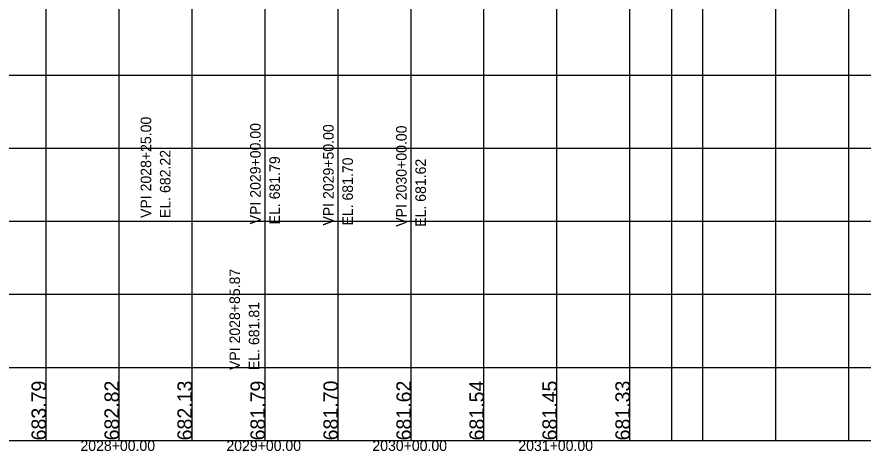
# Model space of a CAD drawing. Extents: x -7164 to 2214450, y -19642 to 253469.
# Drawn here: x 8730 to 9310, y -7 to 290 of the extents above; entities that cross this region are included whole.
import ezdxf

# ---------------------------------------------------------------- set-up
doc = ezdxf.new("R2010")
doc.units = 0
for name, color, linetype in [('DESIGN - PROFILE - Proposed Curve Text', 7, 'Continuous'), ('DESIGN - PROFILE - Proposed Text', 7, 'Continuous'), ('DESIGN - SCRATCH - User 1', 7, 'Continuous'), ('DESIGN - SHEET - Light Grid', 7, 'Continuous')]:
    doc.layers.add(name, color=color, linetype=linetype)

msp = doc.modelspace()

# ---------------------------------------------------------------- linework, layer by layer
at = {"layer": 'DESIGN - SCRATCH - User 1'}
msp.add_line((6000, 0), (9700, 0), dxfattribs=at)
msp.add_line((6000, 0), (9700, 0), dxfattribs=at)
msp.add_lwpolyline([(6000, 0), (9178.68, 0), (9178.68, 1000)], dxfattribs=at)
msp.add_lwpolyline([(6000, 0), (9178.68, 0), (9178.68, 1000)], dxfattribs=at)
at = {"layer": 'DESIGN - SHEET - Light Grid'}
for p, q in [((8750, 0), (8750, 1000)), ((8750, 0), (8750, 1000)), ((8800, 0), (8800, 1000)), ((8800, 0), (8800, 1000)), ((8850, 0), (8850, 1000)), ((8850, 0), (8850, 1000)), ((8900, 0), (8900, 1000)), ((8900, 0), (8900, 1000)), ((8950, 0), (8950, 1000)), ((8950, 0), (8950, 1000)), ((9000, 0), (9000, 1000)), ((9000, 0), (9000, 1000)), ((9050, 0), (9050, 1000)), ((9050, 0), (9050, 1000)), ((9100, 0), (9100, 1000)), ((9100, 0), (9100, 1000)), ((9150, 0), (9150, 1000)), ((9150, 0), (9150, 1000)), ((9200, 0), (9200, 1000)), ((9200, 0), (9200, 1000)), ((9250, 0), (9250, 1000)), ((9250, 0), (9250, 1000)), ((9300, 0), (9300, 1000)), ((9300, 0), (9300, 1000)), ((6000, 250), (9700, 250)), ((6000, 250), (9700, 250)), ((6000, 200), (9700, 200)), ((6000, 200), (9700, 200)), ((6000, 150), (9700, 150)), ((6000, 150), (9700, 150)), ((6000, 100), (9700, 100)), ((6000, 100), (9700, 100)), ((6000, 50), (9700, 50)), ((6000, 50), (9700, 50)), ((6000, 0), (9300, 0)), ((6000, 0), (9300, 0))]:
    msp.add_line(p, q, dxfattribs=at)

# ---------------------------------------------------------------- texts
at = {"layer": 'DESIGN - PROFILE - Proposed Curve Text'}
for s, p in [('VPI 2028+25.00', (8822, 152.23)), ('VPI 2028+25.00', (8822, 152.23)), ('VPI 2029+00.00', (8897, 147.89)), ('VPI 2029+00.00', (8897, 147.89)), ('VPI 2029+50.00', (8947, 147.04)), ('VPI 2029+50.00', (8947, 147.04)), ('VPI 2030+00.00', (8997, 146.19)), ('VPI 2030+00.00', (8997, 146.19)), ('EL. 682.22', (8835.2, 152.23)), ('EL. 682.22', (8835.2, 152.23)), ('EL. 681.79', (8910.2, 147.89)), ('EL. 681.79', (8910.2, 147.89)), ('EL. 681.70', (8960.2, 147.04)), ('EL. 681.70', (8960.2, 147.04)), ('EL. 681.62', (9010.2, 146.19)), ('EL. 681.62', (9010.2, 146.19)), ('VPI 2028+85.87', (8882.87, 48.13)), ('VPI 2028+85.87', (8882.87, 48.13)), ('EL. 681.81', (8896.07, 48.13)), ('EL. 681.81', (8896.07, 48.13))]:
    msp.add_text(s, height=7.2, rotation=90, dxfattribs=at).set_placement(p)
at = {"layer": 'DESIGN - PROFILE - Proposed Text'}
for s, p in [('683.79', (8750, 0)), ('683.79', (8750, 0)), ('682.82', (8800, 0)), ('682.82', (8800, 0)), ('682.13', (8850, 0)), ('682.13', (8850, 0)), ('681.79', (8900, 0)), ('681.79', (8900, 0)), ('681.70', (8950, 0)), ('681.70', (8950, 0)), ('681.62', (9000, 0)), ('681.62', (9000, 0)), ('681.54', (9050, 0)), ('681.54', (9050, 0)), ('681.45', (9100, 0)), ('681.45', (9100, 0)), ('681.33', (9150, 0)), ('681.33', (9150, 0))]:
    msp.add_text(s, height=10, rotation=90, dxfattribs=at).set_placement(p)
for s, p in [('2028+00.00', (8773.54, -7.2)), ('2028+00.00', (8773.54, -7.2)), ('2029+00.00', (8873.54, -7.2)), ('2029+00.00', (8873.54, -7.2)), ('2030+00.00', (8973.54, -7.2)), ('2030+00.00', (8973.54, -7.2)), ('2031+00.00', (9073.54, -7.2)), ('2031+00.00', (9073.54, -7.2))]:
    msp.add_text(s, height=7.2, dxfattribs=at).set_placement(p)

doc.saveas('drawing.dxf')
